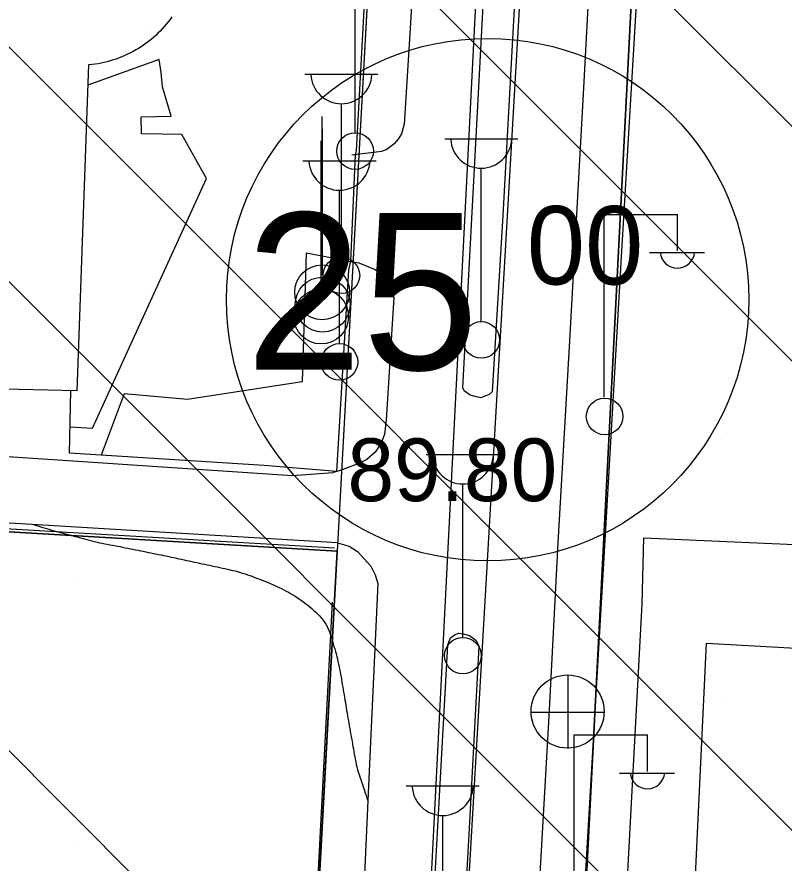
# Model space of a CAD drawing. Extents: x 417995 to 421451, y 4454518 to 4458015.
# Drawn here: x 420847.5 to 420920.9, y 4455397.6 to 4455478.6 of the extents above; entities that cross this region are included whole.
import ezdxf

# ---------------------------------------------------------------- set-up
doc = ezdxf.new("R2010")
doc.units = 0
for name, color, linetype in [('ADAKENARI', 7, 'Continuous'), ('B_Betonzemin', 7, 'Continuous'), ('B_Kapi', 7, 'Continuous'), ('B_Ticari', 7, 'Continuous'), ('Egri_1m', 7, 'Continuous'), ('KALDIRIM_FAT', 7, 'Continuous'), ('KD_DAIRE', 7, 'Continuous'), ('KD_YGEN', 7, 'Continuous'), ('PL_K_BHA', 7, 'Continuous'), ('PL_KAMU_HİZMET_ALANI', 7, 'Continuous'), ('S_Bayrak_Diregi', 7, 'Continuous'), ('S_Cad_Sok_Lambasi', 7, 'Continuous'), ('S_Elektrik_Diregi', 7, 'Continuous'), ('S_Rogar_Kapagi', 7, 'Continuous'), ('Sinir_Cit_bir_taraf', 7, 'Continuous'), ('Sinir_Duvar_tek_tarafa_ait', 7, 'Continuous'), ('Sinir_Ist_Duvari', 7, 'Continuous'), ('Sinir_Tel_bir_taraf', 7, 'Continuous'), ('SN_TR_SIVILASMA', 7, 'Continuous'), ('TRFAT_BHA', 7, 'Continuous'), ('TRFAT_KHA', 7, 'Continuous'), ('Y_Yol_Kotu', 7, 'Continuous'), ('Yol_Sose', 7, 'Continuous')]:
    doc.layers.add(name, color=color, linetype=linetype)

msp = doc.modelspace()

# ---------------------------------------------------------------- linework, layer by layer
at = {"layer": 'ADAKENARI'}
for p, q in [((420900.003, 4455356.914), (420910.296, 4455557.308)), ((420884.979, 4455552.191), (420878.176, 4455427.467)), ((420710.4, 4455437.34), (420878.176, 4455427.467)), ((420878.176, 4455427.467), (420861.99, 4455130.83))]:
    msp.add_line(p, q, dxfattribs=at)
at = {"layer": 'B_Betonzemin'}
for points in [[(420852.609, 4455439.355), (420854.748, 4455439.242), (420865.662, 4455463.129), (420863.304, 4455467.328), (420859.45, 4455467.401), (420859.391, 4455469.035), (420862.284, 4455469.091), (420861.442, 4455471.897), (420861.315, 4455473.254), (420861.137, 4455474.515), (420854.306, 4455472.039)], [(420878.738, 4455455.314), (420875.186, 4455455.987), (420874.813, 4455443.659), (420863.827, 4455441.989), (420857.773, 4455442.534), (420855.573, 4455436.646)], [(420900.998, 4455380.014), (420934.434, 4455378.052), (420936.032, 4455378.691), (420936.552, 4455379.402), (420936.659, 4455380.27), (420936.464, 4455381.123), (420936.057, 4455381.791), (420935.351, 4455382.614), (420934.465, 4455382.854), (420932.539, 4455383.014), (420905.313, 4455384.242), (420907.356, 4455422.417), (420907.522, 4455428.729), (420937.87, 4455427.418), (421004.345, 4455424.164), (421013.768, 4455424.075)]]:
    msp.add_lwpolyline(points, dxfattribs=at)
at = {"layer": 'B_Kapi'}
msp.add_lwpolyline([(420879.897, 4455465.387), (420879.451, 4455455.199)], dxfattribs=at)
at = {"layer": 'B_Ticari'}
for points in [[(420862.348, 4455478.591), (420862.175, 4455478.352), (420861.995, 4455478.117), (420861.81, 4455477.887), (420861.618, 4455477.662), (420861.42, 4455477.443), (420861.216, 4455477.229), (420861.006, 4455477.02), (420860.791, 4455476.818), (420860.571, 4455476.621), (420860.345, 4455476.43), (420860.114, 4455476.245), (420859.878, 4455476.067), (420859.638, 4455475.895), (420859.393, 4455475.73), (420859.143, 4455475.571), (420858.89, 4455475.42), (420858.632, 4455475.275), (420858.37, 4455475.137), (420858.105, 4455475.006), (420857.837, 4455474.883), (420857.565, 4455474.767), (420857.29, 4455474.658), (420857.012, 4455474.557), (420856.732, 4455474.463), (420856.449, 4455474.377), (420856.164, 4455474.299), (420855.877, 4455474.228), (420855.589, 4455474.165), (420855.298, 4455474.11), (420855.006, 4455474.063), (420854.713, 4455474.024), (420854.419, 4455473.992), (420854.377, 4455473.988), (420854.377, 4455473.988), (420853.241, 4455442.819), (420836.547, 4455443.193)], [(420862.348, 4455478.591), (420862.175, 4455478.352), (420861.995, 4455478.117), (420861.81, 4455477.887), (420861.618, 4455477.662), (420861.42, 4455477.443), (420861.216, 4455477.229), (420861.006, 4455477.02), (420860.791, 4455476.818), (420860.571, 4455476.621), (420860.345, 4455476.43), (420860.114, 4455476.245), (420859.878, 4455476.067), (420859.638, 4455475.895), (420859.393, 4455475.73), (420859.143, 4455475.572), (420858.89, 4455475.42), (420858.632, 4455475.275), (420858.37, 4455475.137), (420858.105, 4455475.006), (420857.837, 4455474.883), (420857.565, 4455474.767), (420857.29, 4455474.658), (420857.012, 4455474.557), (420856.732, 4455474.463), (420856.449, 4455474.377), (420856.164, 4455474.299), (420855.877, 4455474.228), (420855.589, 4455474.165), (420855.298, 4455474.11), (420855.006, 4455474.063), (420854.713, 4455474.024), (420854.419, 4455473.992), (420854.377, 4455473.988), (420853.241, 4455442.82), (420836.547, 4455443.193)]]:
    msp.add_lwpolyline(points, dxfattribs=at)
for points in [[(420913.521, 4455418.678), (421023.599, 4455412.495), (421022.255, 4455390.393), (420912.46, 4455396.441)], [(420913.521, 4455418.678), (421023.599, 4455412.495), (421022.256, 4455390.393), (420912.46, 4455396.441)]]:
    msp.add_lwpolyline(points, close=True, dxfattribs=at)
at = {"layer": 'Egri_1m'}
msp.add_spline([(420849.155, 4455429.998), (420851.07, 4455429.422), (420853.002, 4455428.904), (420854.934, 4455428.388), (420856.895, 4455427.995), (420858.856, 4455427.602), (420860.817, 4455427.208), (420862.775, 4455426.799), (420864.73, 4455426.378), (420866.685, 4455425.957), (420868.634, 4455425.507), (420870.529, 4455424.866), (420872.375, 4455424.097), (420874.138, 4455423.153), (420875.75, 4455421.969), (420877.076, 4455420.472), (420877.788, 4455418.603), (420878.3, 4455416.67), (420878.659, 4455414.702), (420878.99, 4455412.73), (420879.32, 4455410.757), (420879.677, 4455408.79), (420880.055, 4455406.825), (420880.656, 4455404.918), (420881.099, 4455403.578)], degree=3, dxfattribs=at)
at = {"layer": 'KALDIRIM_FAT'}
for p, q in [((420885.695, 4455308.351), (420902.315, 4455594.591)), ((420896.563, 4455580.942), (420882.247, 4455300.18))]:
    msp.add_line(p, q, dxfattribs=at)
at = {"layer": 'KD_DAIRE'}
msp.add_circle((420892.565, 4455451.532), 25, dxfattribs=at)
at = {"layer": 'PL_K_BHA'}
msp.add_line((420910.296, 4455557.308), (420900.003, 4455356.914), dxfattribs=at)
msp.add_lwpolyline([(420710.4, 4455437.34), (420718.56, 4455563.04), (420884.979, 4455552.191), (420878.176, 4455427.467)], close=True, dxfattribs=at)
at = {"layer": 'PL_KAMU_HİZMET_ALANI'}
msp.add_lwpolyline([(420705.272, 4455005.333), (420707.293, 4455006.195), (420751.481, 4455032.994), (420769.069, 4455051.203), (420804.89, 4455072.7), (420840.78, 4455094.99), (420847.65, 4455100.22), (420853.39, 4455106.67), (420857.79, 4455114.1), (420861.99, 4455130.83), (420878.176, 4455427.467), (420710.4, 4455437.34), (420545.417, 4455447.038), (420544.849, 4455437.965), (420540.369, 4455429.064), (420482.571, 4455314.575), (420453.846, 4455245.63), (420452.988, 4455236.3), (420611.77, 4455234.39), (420610.24, 4455191.26), (420608.008, 4455006.361)], dxfattribs=at)
at = {"layer": 'S_Bayrak_Diregi'}
for p, q in [((420876.72, 4455455.053), (420876.719, 4455469.053)), ((420876.768, 4455453.878), (420876.768, 4455467.878)), ((420876.621, 4455452.739), (420876.621, 4455466.739))]:
    msp.add_line(p, q, dxfattribs=at)
for centre in [(420876.726, 4455452.236), (420876.775, 4455451.061), (420876.628, 4455449.921)]:
    msp.add_circle(centre, 2.625, dxfattribs=at)
at = {"layer": 'S_Cad_Sok_Lambasi'}
for p, q in [((420879.882, 4455467.494), (420879.882, 4455482.169)), ((420875.069, 4455473.107), (420882.069, 4455473.107)), ((420878.569, 4455455.607), (420878.569, 4455470.282)), ((420888.457, 4455466.933), (420895.457, 4455466.933)), ((420874.885, 4455464.825), (420881.885, 4455464.825)), ((420891.957, 4455449.433), (420891.957, 4455464.108)), ((420878.385, 4455447.325), (420878.385, 4455462)), ((420886.698, 4455436.723), (420893.698, 4455436.723)), ((420890.198, 4455419.223), (420890.198, 4455433.898)), ((420884.766, 4455405.002), (420891.766, 4455405.002)), ((420888.266, 4455387.502), (420888.266, 4455402.177))]:
    msp.add_line(p, q, dxfattribs=at)
for centre in [(420879.882, 4455465.744), (420878.569, 4455453.857), (420891.957, 4455447.683), (420878.385, 4455445.575), (420890.198, 4455417.473)]:
    msp.add_circle(centre, 1.75, dxfattribs=at)
for centre in [(420878.569, 4455473.211), (420891.957, 4455467.037), (420878.385, 4455464.929), (420890.198, 4455436.827), (420888.266, 4455405.106)]:
    msp.add_arc(centre, 2.929, 183.298, 356.90719, dxfattribs=at)
at = {"layer": 'S_Elektrik_Diregi'}
for p, q in [((420903.728, 4455442.195), (420903.728, 4455459.695)), ((420903.728, 4455459.695), (420910.728, 4455459.695)), ((420910.728, 4455456.195), (420910.728, 4455459.695)), ((420908.068, 4455456.055), (420913.318, 4455456.055)), ((420900.866, 4455392.381), (420900.866, 4455409.881)), ((420900.866, 4455409.881), (420907.866, 4455409.881)), ((420907.866, 4455406.381), (420907.866, 4455409.881)), ((420905.206, 4455406.241), (420910.456, 4455406.241))]:
    msp.add_line(p, q, dxfattribs=at)
msp.add_circle((420903.764, 4455440.359), 1.75, dxfattribs=at)
for centre in [(420910.728, 4455456.208), (420907.867, 4455406.394)]:
    msp.add_arc(centre, 1.658, 184.83843, 355.14641, dxfattribs=at)
at = {"layer": 'S_Rogar_Kapagi'}
for p, q in [((420900.277, 4455408.598), (420900.277, 4455415.598)), ((420896.707, 4455412.063), (420903.707, 4455412.063))]:
    msp.add_line(p, q, dxfattribs=at)
msp.add_circle((420900.223, 4455412.127), 3.5, dxfattribs=at)
at = {"layer": 'Sinir_Cit_bir_taraf'}
msp.add_lwpolyline([(420878.111, 4455435.083), (420871.163, 4455435.675), (420852.555, 4455436.834), (420852.685, 4455442.832)], dxfattribs=at)
at = {"layer": 'Sinir_Duvar_tek_tarafa_ait'}
for points in [[(420895.862, 4455280.536), (420895.837, 4455284.672), (420897.774, 4455318.995), (420900.016, 4455357.818), (420901.41, 4455389.329), (420902.241, 4455389.339), (420902.343, 4455391.852), (420901.688, 4455391.927), (420903.87, 4455429.592), (420905.382, 4455455.635), (420907.082, 4455484.145), (420908.404, 4455515.242), (420909.698, 4455539.8)], [(420883.459, 4455530.43), (420883.45, 4455529.786), (420879.992, 4455465.763), (420879.897, 4455465.387)], [(420879.451, 4455455.199), (420879.256, 4455454.391), (420878.111, 4455435.083)]]:
    msp.add_lwpolyline(points, dxfattribs=at)
at = {"layer": 'Sinir_Ist_Duvari'}
msp.add_lwpolyline([(420796.312, 4455432.556), (420877.897, 4455427.782)], dxfattribs=at)
at = {"layer": 'Sinir_Tel_bir_taraf'}
msp.add_lwpolyline([(420877.69, 4455422.588), (420874.481, 4455361.62), (420873.379, 4455339.857), (420871.204, 4455300.755), (420868.74, 4455253.46), (420865.597, 4455197.12), (420863.306, 4455157.059), (420862.629, 4455143.384)], dxfattribs=at)
at = {"layer": 'SN_TR_SIVILASMA'}
for p, q in [((421267.688, 4455122.118), (420103.665, 4456286.141)), ((421267.456, 4455099.899), (420097.062, 4456270.293)), ((421266.993, 4455055.461), (420083.856, 4456238.598)), ((421266.761, 4455033.242), (420079.939, 4456220.064)), ((421255.584, 4454999.517), (420079.939, 4456175.163))]:
    msp.add_line(p, q, dxfattribs=at)
at = {"layer": 'TRFAT_BHA'}
for p, q in [((420860.4, 4455477.467), (420860.4, 4455477.467)), ((420914.849, 4455463.161), (420914.849, 4455463.161)), ((420860.4, 4455452.467), (420860.4, 4455452.467)), ((420914.849, 4455438.161), (420914.849, 4455438.161)), ((420914.849, 4455413.161), (420914.849, 4455413.161))]:
    msp.add_line(p, q, dxfattribs=at)
at = {"layer": 'TRFAT_KHA'}
for p, q in [((420852.988, 4455424.6), (420852.988, 4455424.6)), ((420877.988, 4455424.6), (420877.988, 4455424.6)), ((420852.988, 4455399.6), (420852.988, 4455399.6))]:
    msp.add_line(p, q, dxfattribs=at)
at = {"layer": 'Yol_Sose'}
for points in [[(420894.673, 4455526.374), (420896.309, 4455554.644), (420896.699, 4455555.414), (420897.447, 4455556.16), (420898.166, 4455556.111), (420898.728, 4455555.782), (420899.008, 4455555.513), (420899.296, 4455554.487), (420897.879, 4455529.632), (420895.708, 4455490.487), (420894.015, 4455459.583), (420893.016, 4455442.724), (420892.728, 4455442.444), (420891.91, 4455442.153), (420891.514, 4455442.235), (420890.892, 4455442.395), (420890.331, 4455442.819), (420890.202, 4455443.105), (420892.175, 4455480.304)], [(420896.223, 4455278.713), (420894.072, 4455279.262), (420892.785, 4455280.182), (420891.823, 4455281.172), (420891.55, 4455281.723), (420891.35, 4455282.199), (420891.233, 4455283.354), (420892.286, 4455301.005), (420893.293, 4455319.676), (420894.601, 4455341.684), (420895.871, 4455364.196), (420897.133, 4455388.2), (420898.446, 4455411.687), (420899.306, 4455428.276), (420900.426, 4455447.596), (420901.78, 4455471.791), (420902.992, 4455494.422), (420903.883, 4455512.149), (420905.069, 4455531.882)], [(420883.132, 4455530.4), (420884.244, 4455530.502), (420884.952, 4455530.373), (420885.909, 4455529.99), (420886.611, 4455529.432), (420887.265, 4455528.609), (420887.652, 4455527.76), (420887.745, 4455527.004), (420886.863, 4455508.921), (420886.042, 4455492.953), (420885.139, 4455477.49), (420884.578, 4455468.31), (420884.328, 4455467.396), (420884.01, 4455466.883), (420883.633, 4455466.429), (420882.93, 4455465.907), (420882.424, 4455465.692), (420879.578, 4455465.349)], [(420878.738, 4455455.314), (420880.244, 4455455.071), (420881.803, 4455454.412), (420882.564, 4455453.853), (420883.259, 4455452.793), (420883.585, 4455451.738), (420882.869, 4455440.029), (420882.701, 4455438.656), (420882.363, 4455437.817), (420881.818, 4455436.937), (420880.994, 4455436.239), (420880.085, 4455435.794), (420878.344, 4455435.153), (420877.78, 4455434.984)], [(420792.076, 4455443.483), (420830.375, 4455441.11), (420832.563, 4455440.667), (420834.193, 4455439.512), (420835.648, 4455438.222), (420837.59, 4455437.337), (420840.396, 4455436.953), (420873.898, 4455434.718), (420877.78, 4455434.984)], [(420878.197, 4455428.259), (420811.667, 4455432.243), (420791.468, 4455433.666)], [(420878.197, 4455428.259), (420879.317, 4455427.947), (420880.109, 4455427.448), (420881.375, 4455426.024), (420881.793, 4455425.219), (420882.062, 4455424.386), (420881.331, 4455408.509), (420880.734, 4455395.825)], [(420888.748, 4455418.516), (420889.024, 4455419.163), (420889.472, 4455419.482), (420889.799, 4455419.61), (420890.213, 4455419.574), (420890.831, 4455419.388), (420891.446, 4455418.965), (420891.758, 4455418.354)], [(420881.288, 4455284.283), (420881.808, 4455293.737), (420882.865, 4455312.719), (420884.234, 4455336.96), (420885.43, 4455357.448), (420886.602, 4455379.311), (420887.78, 4455400.538), (420888.748, 4455418.516)], [(420884.298, 4455284.117), (420884.818, 4455293.57), (420885.875, 4455312.55), (420887.243, 4455336.787), (420888.44, 4455357.279), (420889.612, 4455379.147), (420890.79, 4455400.374), (420891.758, 4455418.354)]]:
    msp.add_lwpolyline(points, dxfattribs=at)

# ---------------------------------------------------------------- texts
at = {"layer": 'KD_YGEN'}
for s, height, p in [('00', 7.5, (420896.314, 4455452.985)), ('25', 15, (420869.405, 4455444.832))]:
    msp.add_text(s, height=height, dxfattribs=at).set_placement(p)
at = {"layer": 'Y_Yol_Kotu'}
msp.add_text('89.80', height=6, dxfattribs=at).set_placement((420879.146, 4455432.253))

doc.saveas('drawing.dxf')
